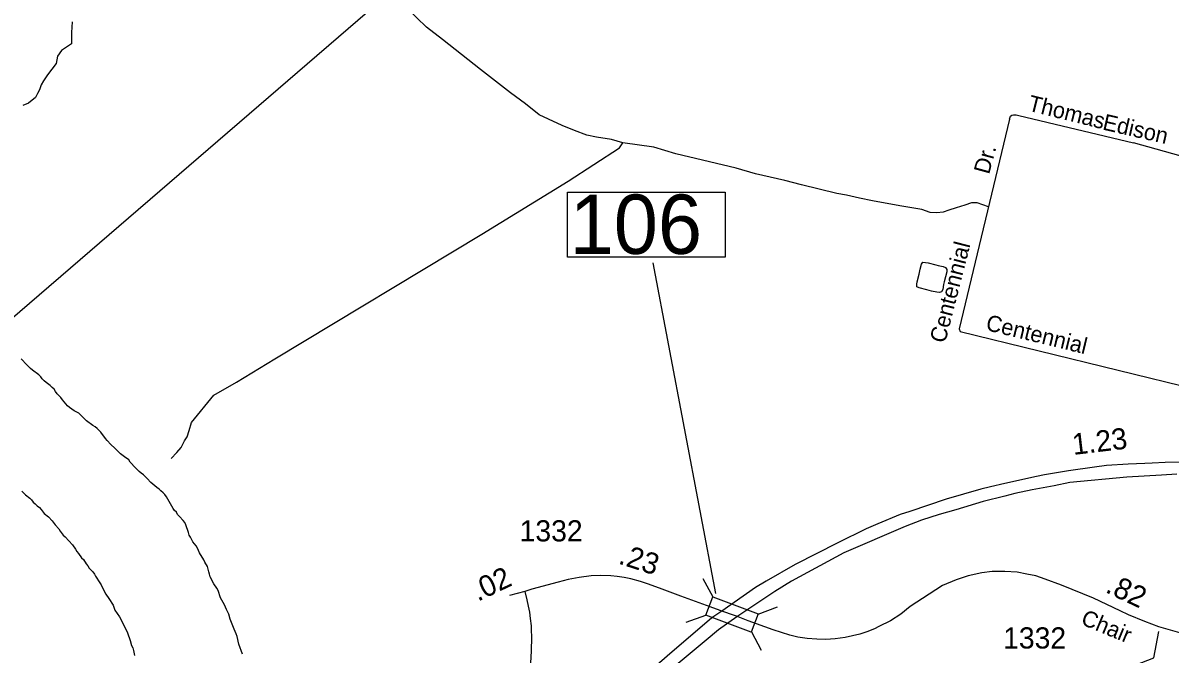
# Model space of a CAD drawing. Extents: x 2290055 to 2389491, y 66597 to 237875.
# Drawn here: x 2315029 to 2321796, y 207852 to 211575 of the extents above; entities that cross this region are included whole.
import ezdxf

# ---------------------------------------------------------------- set-up
doc = ezdxf.new("R2010")
doc.units = 0
for name, color, linetype in [('Exist Hydrographic Creek Single Shore', 7, 'Continuous'), ('Exist Hydrographic Pond Under 1500 Sq Ft', 7, 'Continuous'), ('Exist Hydrographic River Shore', 7, 'Continuous'), ('Exist Road Non-System Type 51', 7, 'Continuous'), ('Exist Road Non-System Type 51 Label', 7, 'Continuous'), ('Exist Road Primary Interstate Divided Center Attributed', 7, 'Continuous'), ('Exist Road Primary Interstate Mileage Hundredths English Label', 7, 'Continuous'), ('Exist Road Secondary Mileage Hundredths English Label', 7, 'Continuous'), ('Exist Road Secondary Structure Standard Bridge CELL', 7, 'Continuous'), ('Exist Road Secondary Structure Standard Bridge Number Label', 7, 'Continuous'), ('Exist Road Secondary Type 51 Attributed', 7, 'Continuous'), ('Exist Road Secondary Type 51 Label', 7, 'Continuous'), ('Exist Road Secondary Type 51 Number Label', 7, 'Continuous'), ('Exist Utilities Electrical Transmission Line', 7, 'Continuous')]:
    doc.layers.add(name, color=color, linetype=linetype)

msp = doc.modelspace()

# ---------------------------------------------------------------- linework, layer by layer
at = {"layer": 'Exist Hydrographic Creek Single Shore'}
msp.add_lwpolyline([(2315320.4, 211582.3), (2315315.1, 211518.5), (2315315.1, 211489.3), (2315315.1, 211452.1), (2315256.7, 211412.2), (2315232.7, 211380.3), (2315224.8, 211335.1), (2315174.3, 211268.7), (2315150.4, 211234.1), (2315137.1, 211210.2), (2315126.4, 211181), (2315115.8, 211159.7), (2315102.5, 211135.8), (2315062.7, 211101.3), (2315028.1, 211088)], dxfattribs=at)
at = {"layer": 'Exist Hydrographic Pond Under 1500 Sq Ft'}
msp.add_lwpolyline([(2320436.2, 209985.2), (2320420.7, 209987.1), (2320389.5, 209993.1), (2320360.7, 210000), (2320315.2, 210011.8), (2320303, 210018.5), (2320301.2, 210033.7), (2320303.5, 210048.8), (2320316.7, 210092.7), (2320322, 210123.2), (2320329, 210152.9), (2320338.2, 210163.7), (2320353.2, 210162.6), (2320368.5, 210159.9), (2320414, 210148.9), (2320428.5, 210144.4), (2320458, 210137.7), (2320472, 210131.9), (2320479.2, 210121.5), (2320478.7, 210106.5), (2320464, 210047.4), (2320459.2, 210032.9), (2320454.5, 210003), (2320448.5, 209989.2), (2320436.2, 209985.2)], dxfattribs=at)
at = {"layer": 'Exist Hydrographic River Shore'}
for points in [[(2316129.5, 208322.6), (2316126.2, 208337.7), (2316117.5, 208367.7), (2316102.5, 208394.1), (2316095.5, 208408.7), (2316071.5, 208448.2), (2316059.2, 208477.3), (2316051, 208490.1), (2316040.7, 208501.8), (2316031.5, 208514.1), (2316018.2, 208541.3), (2316009.5, 208554.2), (2316005.5, 208569.2), (2315991, 208614.5), (2315984.7, 208629), (2315974.7, 208640.6), (2315952.5, 208663.1), (2315942, 208675.3), (2315934.5, 208688.4), (2315924.2, 208699.4), (2315914.7, 208711.3), (2315900.7, 208739), (2315876, 208780), (2315867, 208792.6), (2315856.5, 208803.9), (2315843.5, 208814.1), (2315832, 208824.9), (2315820, 208834), (2315783.5, 208864.8), (2315762.7, 208887.7), (2315739.7, 208909.1), (2315727.5, 208919.3), (2315714.7, 208928.4), (2315692.7, 208950.2), (2315662.7, 208985), (2315653.5, 208997.2), (2315629, 209016.2), (2315604.2, 209033.9), (2315572.2, 209067.5), (2315548.2, 209088.2), (2315526, 209111.2), (2315516.2, 209123.1), (2315488.5, 209160.5), (2315467.2, 209182.8), (2315454.7, 209192.4), (2315441.2, 209200.8), (2315403.5, 209227.1), (2315371, 209261.6), (2315359.5, 209272.5), (2315331, 209287.4), (2315304, 209306.1), (2315292.7, 209316.8), (2315262.5, 209352.7), (2315253.2, 209365), (2315231, 209388.1), (2315221.2, 209400.5), (2315213.5, 209413.9), (2315202.7, 209425.4), (2315190.7, 209435.8), (2315166, 209454.3), (2315154.7, 209464.6), (2315143.7, 209475.9), (2315134.5, 209487.8), (2315124, 209499.1), (2315086.5, 209526.6), (2315074.5, 209536.2), (2315063.2, 209546.8), (2315052.7, 209559.1), (2315019.5, 209592.7)], [(2315022.5, 208813.2), (2315033.5, 208802.4), (2315044.7, 208792), (2315069.2, 208772.2), (2315080.2, 208761.2), (2315090, 208748.7), (2315101.2, 208737.3), (2315114.2, 208727.4), (2315126.2, 208716.6), (2315136.5, 208705.2), (2315155.5, 208680.4), (2315179.5, 208661), (2315201.2, 208638.7), (2315220.2, 208613.5), (2315240.2, 208590.7), (2315248.5, 208577.5), (2315267, 208553), (2315278.7, 208543), (2315299.5, 208519.4), (2315321, 208497.1), (2315339.5, 208471.3), (2315347.2, 208457.3), (2315356.5, 208444.4), (2315375.5, 208420.3), (2315386, 208409.2), (2315402.7, 208383.8), (2315412.5, 208371.8), (2315420.2, 208359), (2315442.2, 208336.9), (2315450.5, 208324.1), (2315457.5, 208310.8), (2315483, 208272.8), (2315490.7, 208259.7), (2315510.5, 208218.4), (2315519, 208204.9), (2315537, 208179.8), (2315561.5, 208139.9), (2315572, 208110.7), (2315598.5, 208072.2), (2315612.7, 208045.5), (2315618.5, 208031.6), (2315640, 207990.7), (2315646.5, 207976.5), (2315661.7, 207931.8), (2315670, 207902.2), (2315676.7, 207888.2), (2315681, 207873.8), (2315686.5, 207843.6)], [(2316323.7, 207851.5), (2316303.5, 207910.4), (2316292.5, 207956), (2316287.5, 207970.8), (2316275, 207999), (2316263.5, 208029), (2316252.7, 208058), (2316243.2, 208086.7), (2316229.2, 208114.1), (2316225, 208128.9), (2316218, 208143.1), (2316209.5, 208155.6), (2316203, 208169.4), (2316195.2, 208183.1), (2316180, 208227.2), (2316173.2, 208240.9), (2316156, 208265.9), (2316134.5, 208307.8), (2316129.5, 208322.6)]]:
    msp.add_lwpolyline(points, dxfattribs=at)
at = {"layer": 'Exist Road Non-System Type 51'}
for points in [[(2318567.7, 210868.6), (2318500.9, 210888), (2318412.4, 210900.5), (2318355.8, 210914.2), (2318282.7, 210941.3), (2318209.5, 210970.4), (2318130, 211007.3), (2318075, 211033.1), (2317993, 211098), (2317905, 211163), (2317729.1, 211300.8), (2317503.5, 211476.8), (2317410.2, 211550.9), (2317295.8, 211660.4), (2317270, 211680.5)], [(2320847.8, 211007), (2320552.4, 209771.3)], [(2320847.8, 211007), (2320855.3, 211024.7), (2320862.6, 211032.1), (2320871.8, 211033.9), (2320887.5, 211033), (2320903.5, 211030.1)], [(2320903.5, 211030.1), (2321580.1, 210869)], [(2315904.4, 209006.5), (2315937.1, 209041.8), (2315961.9, 209070.8), (2315982.4, 209109.6), (2315997.4, 209134.2), (2316010, 209170.7), (2316024.1, 209217.3), (2316155.4, 209379.8), (2316289.3, 209456.3), (2316514.9, 209594.1), (2317736.8, 210328.8), (2318245.4, 210642.6), (2318547.5, 210837.7), (2318567.7, 210868.6)], [(2320724.3, 210490.4), (2320658.6, 210513.4), (2320624.6, 210514), (2320585.1, 210500.5), (2320533.7, 210484.4), (2320490.3, 210470.7), (2320456.7, 210459.4), (2320420.8, 210455.9), (2320380.8, 210456.3), (2320332, 210474.4), (2320201.1, 210497.2), (2320039.9, 210524.9), (2319963.2, 210541.8), (2319886.5, 210558.8), (2319830.1, 210568.6), (2319622, 210620.3), (2319522.9, 210646.4), (2319351.3, 210685.6), (2319235.9, 210719.1), (2318880.3, 210803.3), (2318750.2, 210841.6), (2318567.7, 210868.6)], [(2320556.9, 209754.4), (2321954.9, 209413.6), (2322262.3, 210677.6), (2321580.1, 210869)], [(2320552.4, 209771.3), (2320556.9, 209754.4)], [(2321513.8, 207756.5), (2321700.9, 207830), (2321730.5, 207985.1)]]:
    msp.add_lwpolyline(points, dxfattribs=at)
at = {"layer": 'Exist Road Primary Interstate Divided Center Attributed'}
for points in [[(2321898.7, 208983.1), (2321766.4, 208981.3), (2321689.9, 208978.3), (2321646, 208976.5), (2321548.8, 208972.4), (2321421.7, 208963.4), (2321350.7, 208953.7), (2321196.1, 208932.7), (2321125.1, 208921.2), (2321054.9, 208908.6), (2321007.2, 208899.6), (2320821.9, 208857.4), (2320736.5, 208838.2), (2320680.5, 208824.9), (2320474.2, 208766.6), (2320260.7, 208693.8), (2320203.5, 208674.5), (2320073, 208621), (2320003.2, 208591.5), (2319835.9, 208509.1), (2319583.5, 208379.9), (2319412.7, 208281.8), (2319351.3, 208243.9), (2319151, 208104.5)], [(2321836.2, 208913.1), (2321744.4, 208908.2), (2321541.5, 208894.8), (2321205.1, 208863.4), (2321113.1, 208844.4), (2320982.1, 208821.3), (2320880.4, 208798.9), (2320821.2, 208782.8), (2320692.9, 208751.9), (2320532.9, 208703.2), (2320433.9, 208674.9), (2320328.9, 208642.5), (2320233.1, 208605), (2319871.2, 208448.4), (2319562.5, 208282.5), (2319464.4, 208220.8), (2319241, 208072.1)], [(2319151, 208104.5), (2319093, 208065.1), (2318829.5, 207839.7), (2318645.7, 207681), (2318569.2, 207607.5), (2318476.7, 207503.1), (2318301.5, 207299.5), (2318236.4, 207220.6), (2318068.1, 206999.9), (2318027.1, 206932.5), (2317939.4, 206800.2), (2317736.9, 206476.2), (2317599.4, 206261.1), (2317398.5, 205943.5), (2317258.4, 205716.8), (2317195.3, 205619.4), (2317121.8, 205495.9), (2316963.2, 205247.5)], [(2319241, 208072.1), (2319132, 207995.5), (2319059.1, 207933.1), (2318881.8, 207786.6), (2318626.4, 207549.4), (2318432.5, 207336.6), (2318357.5, 207244.1), (2318217, 207057.4), (2318162.3, 206982.4), (2318099.7, 206897), (2317992.2, 206742.3), (2317919.3, 206625.9), (2317866.9, 206542.8), (2317799.6, 206437.6), (2317691.2, 206260.7), (2317590.2, 206097.3), (2317491.7, 205944.4), (2317377.5, 205764.9), (2317288, 205628.5), (2317046.2, 205238.3)]]:
    msp.add_lwpolyline(points, dxfattribs=at)
at = {"layer": 'Exist Road Secondary Structure Standard Bridge CELL'}
for p, q in [((2319040, 208297.9), (2319098.2, 208190.2)), ((2318942.2, 208040), (2319057.1, 208082)), ((2319366.1, 208088.1), (2319481, 208130.1)), ((2319325.9, 207982.2), (2319384.1, 207874.6))]:
    msp.add_line(p, q, dxfattribs=at)
msp.add_lwpolyline([(2319098.2, 208190.2), (2319366.3, 208088.6), (2319325.2, 207980.3), (2319057.1, 208082)], close=True, dxfattribs=at)
at = {"layer": 'Exist Road Secondary Structure Standard Bridge Number Label'}
msp.add_line((2319116.7, 208209.4), (2318747.2, 210159.3), dxfattribs=at)
msp.add_lwpolyline([(2318241.7, 210577.2), (2319170.6, 210577.2), (2319170.6, 210193), (2318241.7, 210193)], close=True, dxfattribs=at)
at = {"layer": 'Exist Road Secondary Type 51 Attributed'}
msp.add_line((2319237.8, 208074.7), (2319140.6, 208108.5), dxfattribs=at)
for points in [[(2321894.5, 207965.1), (2321729.7, 208012.5), (2321646, 208044.4), (2321550.4, 208082.9), (2321501.4, 208106.2), (2321344.6, 208182.5), (2321154.9, 208259), (2321059.3, 208294), (2321003.3, 208314.2), (2320951.9, 208324.1), (2320893, 208334.6), (2320821.9, 208339.8), (2320746.6, 208338.1), (2320686, 208331.4), (2320605.5, 208314.4), (2320533.2, 208290.5), (2320454.4, 208256.1), (2320373.9, 208205.7), (2320263.7, 208131.6), (2320207.1, 208088.1), (2320147.6, 208048.5), (2320078.8, 208014.7), (2320053.2, 208000.7), (2320006.5, 207982.6), (2319966.8, 207970), (2319921.9, 207959), (2319879.9, 207950.2), (2319820.4, 207941.5), (2319766.2, 207938), (2319711.4, 207939.1), (2319655.4, 207944.7), (2319600.6, 207952.3), (2319553.9, 207963.9), (2319454.7, 207994.8), (2319306.6, 208048.8), (2319237.8, 208074.7)], [(2319141.5, 208109.2), (2319083.7, 208130.2), (2318909.2, 208193.4), (2318800.2, 208235.3), (2318718.8, 208264.2), (2318671.8, 208280.5), (2318615.4, 208294.9), (2318575.5, 208303), (2318534.8, 208309.9), (2318497.3, 208314.3), (2318436.5, 208316.2), (2318380.8, 208313.7), (2318309.9, 208303.6), (2318246, 208291.1), (2318185.5, 208276.1), (2318032.1, 208234.1), (2317989.8, 208221.9)], [(2317989.8, 208221.9), (2317899.5, 208196.5)], [(2317989.8, 208221.9), (2318001.8, 208171.4), (2318009.8, 208134.1), (2318016.4, 208098.9), (2318022.1, 208061.5), (2318026.3, 208019.1), (2318028.6, 207928.6), (2318028.1, 207895.5), (2318027.3, 207869.1), (2317999.4, 207389.8)]]:
    msp.add_lwpolyline(points, dxfattribs=at)
at = {"layer": 'Exist Utilities Electrical Transmission Line'}
msp.add_lwpolyline([(2314903.9, 209723.4), (2314953.6, 209823.1), (2317062.4, 211640.5), (2317162.4, 211726.7)], dxfattribs=at)

# ---------------------------------------------------------------- texts
at = {"layer": 'Exist Road Non-System Type 51 Label'}
for s, rotation, p in [('Thomas', 346.06879, (2320952.8, 211058.8)), ('Edison', 347.13104, (2321393, 210947.1)), ('Dr.', 74.7813, (2320727.8, 210678.1)), ('Centennial ', 75.66199, (2320468.7, 209681.7)), ('Centennial', 346.3266, (2320703.6, 209764.5))]:
    msp.add_text(s, height=95, rotation=rotation, dxfattribs=at).set_placement(p)
at = {"layer": 'Exist Road Primary Interstate Mileage Hundredths English Label'}
msp.add_text('1.23', height=125, rotation=6.71434, dxfattribs=at).set_placement((2321225.9, 209026.5))
at = {"layer": 'Exist Road Secondary Mileage Hundredths English Label'}
for s, rotation, p in [('.23', 342.18111, (2318536, 208386.9)), ('.02', 25.42872, (2317712.8, 208160)), ('.82', 334.53665, (2321408.3, 208219.7))]:
    msp.add_text(s, height=125, rotation=rotation, dxfattribs=at).set_placement(p)
at = {"layer": 'Exist Road Secondary Structure Standard Bridge Number Label'}
msp.add_text('106', height=350, dxfattribs=at).set_placement((2318254.2, 210212.8))
at = {"layer": 'Exist Road Secondary Type 51 Label'}
msp.add_text('Chair', height=95, rotation=337.53876, dxfattribs=at).set_placement((2321263.8, 208030))
at = {"layer": 'Exist Road Secondary Type 51 Number Label'}
for p in [(2317959, 208516.4), (2320811, 207884.6)]:
    msp.add_text('1332', height=125, dxfattribs=at).set_placement(p)

doc.saveas('drawing.dxf')
